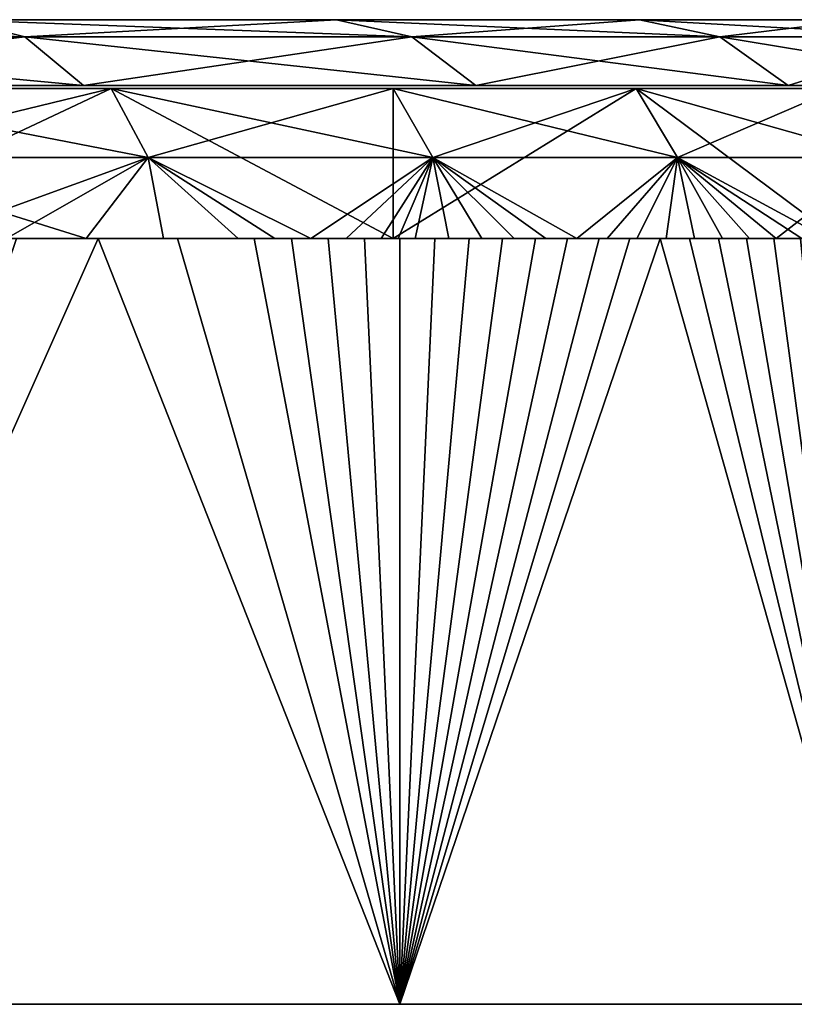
# Model space of a CAD drawing. Extents: x 0 to 200, y 18 to 95.
# Tile 369 of 491: x 194.09 to 197.63, y 17.73 to 22.23. Entities that reach past the tile are written whole.
import ezdxf

# ---------------------------------------------------------------- set-up
doc = ezdxf.new("R2010")
doc.units = 0

msp = doc.modelspace()

# ---------------------------------------------------------------- linework, layer by layer
for points in [[(187.711121, 22.227015, 38.36438), (195.541306, 22.227015, 34.025002), (193.800812, 22.227015, 31.420164)], [(187.711121, 22.227015, 38.36438), (196.92691, 22.227015, 36.834732), (195.541306, 22.227015, 34.025002)], [(187.711121, 22.227015, 38.36438), (189.113602, 22.227015, 41.514389), (196.92691, 22.227015, 36.834732)], [(187.711121, 22.227015, 53.63562), (196.92691, 22.227015, 55.165268), (189.113602, 22.227015, 50.485611)], [(193.800812, 22.227015, 60.579838), (195.541306, 22.227015, 57.974998), (187.711121, 22.227015, 53.63562)], [(195.541306, 22.227015, 57.974998), (196.92691, 22.227015, 55.165268), (187.711121, 22.227015, 53.63562)], [(189.113602, 22.227015, 41.514389), (197.933914, 22.227015, 39.801285), (196.92691, 22.227015, 36.834732)], [(189.113602, 22.227015, 41.514389), (198.545105, 22.227015, 42.873898), (197.933914, 22.227015, 39.801285)], [(189.759705, 22.227015, 44.901428), (198.545105, 22.227015, 42.873898), (189.113602, 22.227015, 41.514389)], [(189.113602, 22.227015, 50.485611), (197.933914, 22.227015, 52.198715), (189.759705, 22.227015, 47.098572)], [(196.92691, 22.227015, 55.165268), (197.933914, 22.227015, 52.198715), (189.113602, 22.227015, 50.485611)], [(189.759705, 22.227015, 44.901428), (198.75, 22.227015, 46), (198.545105, 22.227015, 42.873898)], [(189.799988, 22.227015, 46), (198.75, 22.227015, 46), (189.759705, 22.227015, 44.901428)], [(189.759705, 22.227015, 47.098572), (198.545105, 22.227015, 49.126102), (189.799988, 22.227015, 46)], [(197.933914, 22.227015, 52.198715), (198.545105, 22.227015, 49.126102), (189.759705, 22.227015, 47.098572)], [(198.545105, 22.227015, 49.126102), (198.75, 22.227015, 46), (189.799988, 22.227015, 46)], [(193.800812, 22.227015, 60.579838), (191.735199, 22.227015, 62.935207), (194.115662, 22.149126, 60.82143)], [(191.735199, 22.227015, 62.935207), (192.015823, 22.149126, 63.215832), (194.115662, 22.149126, 60.82143)], [(193.800812, 22.227015, 31.420164), (194.115662, 22.149126, 31.17857), (192.015823, 22.149126, 28.784168)], [(193.800812, 22.227015, 31.420164), (195.541306, 22.227015, 34.025002), (194.115662, 22.149126, 31.17857)], [(195.541306, 22.227015, 57.974998), (193.800812, 22.227015, 60.579838), (195.884995, 22.149126, 58.173431)], [(193.800812, 22.227015, 60.579838), (194.115662, 22.149126, 60.82143), (195.884995, 22.149126, 58.173431)], [(195.541306, 22.227015, 34.025002), (195.884995, 22.149126, 33.826569), (194.115662, 22.149126, 31.17857)], [(195.541306, 22.227015, 34.025002), (196.92691, 22.227015, 36.834732), (195.884995, 22.149126, 33.826569)], [(196.92691, 22.227015, 55.165268), (195.541306, 22.227015, 57.974998), (197.293564, 22.149126, 55.317142)], [(195.541306, 22.227015, 57.974998), (195.884995, 22.149126, 58.173431), (197.293564, 22.149126, 55.317142)], [(196.92691, 22.227015, 36.834732), (197.293564, 22.149126, 36.682858), (195.884995, 22.149126, 33.826569)], [(196.92691, 22.227015, 36.834732), (197.933914, 22.227015, 39.801285), (197.293564, 22.149126, 36.682858)], [(197.933914, 22.227015, 52.198715), (196.92691, 22.227015, 55.165268), (198.317261, 22.149126, 52.301434)], [(196.92691, 22.227015, 55.165268), (197.293564, 22.149126, 55.317142), (198.317261, 22.149126, 52.301434)], [(197.933914, 22.227015, 39.801285), (198.317261, 22.149126, 39.698566), (197.293564, 22.149126, 36.682858)], [(192.015823, 22.149126, 28.784168), (194.115662, 22.149126, 31.17857), (192.254822, 21.927015, 28.545177)], [(194.115662, 22.149126, 60.82143), (192.015823, 22.149126, 63.215832), (194.383804, 21.927015, 61.027184)], [(192.015823, 22.149126, 63.215832), (192.254822, 21.927015, 63.454823), (194.383804, 21.927015, 61.027184)], [(194.115662, 22.149126, 31.17857), (194.383804, 21.927015, 30.972816), (192.254822, 21.927015, 28.545177)], [(194.115662, 22.149126, 31.17857), (195.884995, 22.149126, 33.826569), (194.383804, 21.927015, 30.972816)], [(195.884995, 22.149126, 58.173431), (194.115662, 22.149126, 60.82143), (196.177704, 21.927015, 58.342422)], [(194.115662, 22.149126, 60.82143), (194.383804, 21.927015, 61.027184), (196.177704, 21.927015, 58.342422)], [(195.884995, 22.149126, 33.826569), (196.177704, 21.927015, 33.657578), (194.383804, 21.927015, 30.972816)], [(195.884995, 22.149126, 33.826569), (197.293564, 22.149126, 36.682858), (196.177704, 21.927015, 33.657578)], [(197.293564, 22.149126, 55.317142), (195.884995, 22.149126, 58.173431), (197.60582, 21.927015, 55.446484)], [(195.884995, 22.149126, 58.173431), (196.177704, 21.927015, 58.342422), (197.60582, 21.927015, 55.446484)], [(197.293564, 22.149126, 36.682858), (197.60582, 21.927015, 36.553516), (196.177704, 21.927015, 33.657578)], [(197.293564, 22.149126, 36.682858), (198.317261, 22.149126, 39.698566), (197.60582, 21.927015, 36.553516)], [(198.317261, 22.149126, 52.301434), (197.293564, 22.149126, 55.317142), (198.643723, 21.927015, 52.388908)], [(197.293564, 22.149126, 55.317142), (197.60582, 21.927015, 55.446484), (198.643723, 21.927015, 52.388908)], [(198.317261, 22.149126, 39.698566), (198.643723, 21.927015, 39.611092), (197.60582, 21.927015, 36.553516)], [(194.383804, 21.927015, 30.972816), (181.937973, 21.927015, 37.762329), (192.254822, 21.927015, 28.545177)], [(183.96965, 21.927015, 40.107014), (181.937973, 21.927015, 37.762329), (194.383804, 21.927015, 30.972816)], [(194.383804, 21.927015, 61.027184), (181.937973, 21.927015, 54.237671), (183.96965, 21.927015, 51.892986)], [(194.383804, 21.927015, 61.027184), (192.254822, 21.927015, 63.454823), (181.937973, 21.927015, 54.237671)], [(196.177704, 21.927015, 33.657578), (183.96965, 21.927015, 40.107014), (194.383804, 21.927015, 30.972816)], [(197.60582, 21.927015, 36.553516), (183.96965, 21.927015, 40.107014), (196.177704, 21.927015, 33.657578)], [(185.258469, 21.927015, 42.929115), (183.96965, 21.927015, 40.107014), (197.60582, 21.927015, 36.553516)], [(197.60582, 21.927015, 55.446484), (183.96965, 21.927015, 51.892986), (185.258469, 21.927015, 49.070885)], [(197.60582, 21.927015, 55.446484), (196.177704, 21.927015, 58.342422), (183.96965, 21.927015, 51.892986)], [(196.177704, 21.927015, 58.342422), (194.383804, 21.927015, 61.027184), (183.96965, 21.927015, 51.892986)], [(198.643723, 21.927015, 39.611092), (185.258469, 21.927015, 42.929115), (197.60582, 21.927015, 36.553516)], [(199.273666, 21.927015, 42.777981), (185.258469, 21.927015, 42.929115), (198.643723, 21.927015, 39.611092)], [(185.699997, 21.927015, 46), (185.258469, 21.927015, 42.929115), (199.273666, 21.927015, 42.777981)], [(199.273666, 21.927015, 49.222019), (185.258469, 21.927015, 49.070885), (185.699997, 21.927015, 46)], [(198.643723, 21.927015, 52.388908), (197.60582, 21.927015, 55.446484), (185.258469, 21.927015, 49.070885)], [(199.273666, 21.927015, 49.222019), (198.643723, 21.927015, 52.388908), (185.258469, 21.927015, 49.070885)], [(199.484833, 21.927015, 46), (185.699997, 21.927015, 46), (199.273666, 21.927015, 42.777981)], [(199.273666, 21.927015, 49.222019), (185.699997, 21.927015, 46), (199.484833, 21.927015, 46)], [(195.800354, 21.227015, 32.997128), (194.511017, 21.911861, 31.114925), (193.053513, 21.227015, 29.359716)], [(194.511017, 21.911861, 31.114925), (193.053513, 21.911861, 29.359716), (193.053513, 21.227015, 29.359716)], [(193.053513, 21.227015, 62.640282), (194.511017, 21.911861, 60.885075), (195.800354, 21.227015, 59.002876)], [(193.053513, 21.911861, 62.640282), (194.511017, 21.911861, 60.885075), (193.053513, 21.227015, 62.640282)], [(193.053513, 21.911861, 29.359716), (194.511017, 21.911861, 31.114925), (193.210464, 21.596918, 29.216637)], [(194.511017, 21.911861, 60.885075), (193.053513, 21.911861, 62.640282), (194.680511, 21.596918, 61.013065)], [(193.053513, 21.911861, 62.640282), (193.210464, 21.596918, 62.783363), (194.680511, 21.596918, 61.013065)], [(194.511017, 21.911861, 31.114925), (194.680511, 21.596918, 30.986935), (193.210464, 21.596918, 29.216637)], [(195.800354, 21.911861, 32.997128), (194.511017, 21.911861, 31.114925), (195.800354, 21.227015, 32.997128)], [(194.511017, 21.911861, 60.885075), (195.800354, 21.911861, 59.002876), (195.800354, 21.227015, 59.002876)], [(194.511017, 21.911861, 31.114925), (195.800354, 21.911861, 32.997128), (194.680511, 21.596918, 30.986935)], [(195.800354, 21.911861, 59.002876), (194.511017, 21.911861, 60.885075), (195.980927, 21.596918, 59.114681)], [(194.511017, 21.911861, 60.885075), (194.680511, 21.596918, 61.013065), (195.980927, 21.596918, 59.114681)], [(195.800354, 21.911861, 32.997128), (195.980927, 21.596918, 32.885319), (194.680511, 21.596918, 30.986935)], [(197.832062, 21.227015, 37.077332), (196.910522, 21.911861, 34.990261), (195.800354, 21.227015, 32.997128)], [(196.910522, 21.911861, 34.990261), (195.800354, 21.911861, 32.997128), (195.800354, 21.227015, 32.997128)], [(195.800354, 21.227015, 59.002876), (196.910522, 21.911861, 57.009739), (197.832062, 21.227015, 54.922668)], [(195.800354, 21.911861, 59.002876), (196.910522, 21.911861, 57.009739), (195.800354, 21.227015, 59.002876)], [(195.800354, 21.911861, 32.997128), (196.910522, 21.911861, 34.990261), (195.980927, 21.596918, 32.885319)], [(196.910522, 21.911861, 57.009739), (195.800354, 21.911861, 59.002876), (197.100647, 21.596918, 57.104404)], [(195.800354, 21.911861, 59.002876), (195.980927, 21.596918, 59.114681), (197.100647, 21.596918, 57.104404)], [(196.910522, 21.911861, 34.990261), (197.100647, 21.596918, 34.895596), (195.980927, 21.596918, 32.885319)], [(197.832062, 21.911861, 37.077332), (196.910522, 21.911861, 34.990261), (197.832062, 21.227015, 37.077332)], [(196.910522, 21.911861, 57.009739), (197.832062, 21.911861, 54.922668), (197.832062, 21.227015, 54.922668)], [(196.910522, 21.911861, 34.990261), (197.832062, 21.911861, 37.077332), (197.100647, 21.596918, 34.895596)], [(197.832062, 21.911861, 54.922668), (196.910522, 21.911861, 57.009739), (198.030106, 21.596918, 54.99939)], [(196.910522, 21.911861, 57.009739), (197.100647, 21.596918, 57.104404), (198.030106, 21.596918, 54.99939)], [(197.832062, 21.911861, 37.077332), (198.030106, 21.596918, 37.00061), (197.100647, 21.596918, 34.895596)], [(193.210464, 21.596918, 29.216637), (194.396179, 21.227015, 30.478081), (194.032425, 21.227015, 30.029591)], [(193.210464, 21.596918, 29.216637), (194.680511, 21.596918, 30.986935), (194.396179, 21.227015, 30.478081)], [(194.680511, 21.596918, 61.013065), (193.210464, 21.596918, 62.783363), (193.658417, 21.227015, 62.410378)], [(194.680511, 21.596918, 61.013065), (193.658417, 21.227015, 62.410378), (194.032425, 21.227015, 61.970409)], [(194.680511, 21.596918, 61.013065), (194.032425, 21.227015, 61.970409), (194.396179, 21.227015, 61.521919)], [(194.680511, 21.596918, 30.986935), (194.749481, 21.227015, 30.934851), (194.396179, 21.227015, 30.478081)], [(194.680511, 21.596918, 61.013065), (194.396179, 21.227015, 61.521919), (194.749481, 21.227015, 61.065147)], [(194.680511, 21.596918, 30.986935), (195.092117, 21.227015, 31.399662), (194.749481, 21.227015, 30.934851)], [(194.680511, 21.596918, 30.986935), (195.42395, 21.227015, 31.872263), (195.092117, 21.227015, 31.399662)], [(194.680511, 21.596918, 30.986935), (195.980927, 21.596918, 32.885319), (195.42395, 21.227015, 31.872263)], [(194.680511, 21.596918, 61.013065), (195.259399, 21.227015, 60.364998), (195.42395, 21.227015, 60.127735)], [(195.980927, 21.596918, 59.114681), (194.680511, 21.596918, 61.013065), (195.42395, 21.227015, 60.127735)], [(194.680511, 21.596918, 61.013065), (195.092117, 21.227015, 60.600338), (195.259399, 21.227015, 60.364998)], [(194.680511, 21.596918, 61.013065), (194.749481, 21.227015, 61.065147), (195.092117, 21.227015, 60.600338)], [(195.980927, 21.596918, 32.885319), (195.585739, 21.227015, 32.111404), (195.42395, 21.227015, 31.872263)], [(195.980927, 21.596918, 59.114681), (195.42395, 21.227015, 60.127735), (195.585739, 21.227015, 59.888596)], [(195.980927, 21.596918, 32.885319), (195.744766, 21.227015, 32.352402), (195.585739, 21.227015, 32.111404)], [(195.980927, 21.596918, 59.114681), (195.585739, 21.227015, 59.888596), (195.744766, 21.227015, 59.647598)], [(195.980927, 21.596918, 32.885319), (195.823227, 21.227015, 32.473583), (195.744766, 21.227015, 32.352402)], [(195.980927, 21.596918, 59.114681), (195.744766, 21.227015, 59.647598), (195.823227, 21.227015, 59.526417)], [(195.980927, 21.596918, 32.885319), (195.901001, 21.227015, 32.595219), (195.823227, 21.227015, 32.473583)], [(195.980927, 21.596918, 59.114681), (195.823227, 21.227015, 59.526417), (195.901001, 21.227015, 59.404781)], [(195.980927, 21.596918, 32.885319), (196.054413, 21.227015, 32.839825), (195.901001, 21.227015, 32.595219)], [(195.980927, 21.596918, 59.114681), (195.901001, 21.227015, 59.404781), (196.054413, 21.227015, 59.160175)], [(195.980927, 21.596918, 32.885319), (196.204987, 21.227015, 33.086182), (196.054413, 21.227015, 32.839825)], [(195.980927, 21.596918, 32.885319), (196.352707, 21.227015, 33.334267), (196.204987, 21.227015, 33.086182)], [(195.980927, 21.596918, 32.885319), (196.497559, 21.227015, 33.584038), (196.352707, 21.227015, 33.334267)], [(195.980927, 21.596918, 32.885319), (196.639511, 21.227015, 33.835468), (196.497559, 21.227015, 33.584038)], [(195.980927, 21.596918, 32.885319), (197.100647, 21.596918, 34.895596), (196.639511, 21.227015, 33.835468)], [(195.980927, 21.596918, 59.114681), (196.497559, 21.227015, 58.415962), (196.639511, 21.227015, 58.164532)], [(197.100647, 21.596918, 57.104404), (195.980927, 21.596918, 59.114681), (196.639511, 21.227015, 58.164532)], [(195.980927, 21.596918, 59.114681), (196.352707, 21.227015, 58.665733), (196.497559, 21.227015, 58.415962)], [(195.980927, 21.596918, 59.114681), (196.204987, 21.227015, 58.913818), (196.352707, 21.227015, 58.665733)], [(195.980927, 21.596918, 59.114681), (196.054413, 21.227015, 59.160175), (196.204987, 21.227015, 58.913818)], [(197.100647, 21.596918, 34.895596), (196.778549, 21.227015, 34.08852), (196.639511, 21.227015, 33.835468)], [(197.100647, 21.596918, 57.104404), (196.639511, 21.227015, 58.164532), (196.778549, 21.227015, 57.91148)], [(197.100647, 21.596918, 34.895596), (196.914658, 21.227015, 34.343159), (196.778549, 21.227015, 34.08852)], [(197.100647, 21.596918, 57.104404), (196.778549, 21.227015, 57.91148), (196.914658, 21.227015, 57.656841)], [(197.100647, 21.596918, 34.895596), (197.047821, 21.227015, 34.599354), (196.914658, 21.227015, 34.343159)], [(197.100647, 21.596918, 57.104404), (196.914658, 21.227015, 57.656841), (197.047821, 21.227015, 57.400646)], [(197.100647, 21.596918, 34.895596), (197.178009, 21.227015, 34.857071), (197.047821, 21.227015, 34.599354)], [(197.100647, 21.596918, 57.104404), (197.047821, 21.227015, 57.400646), (197.178009, 21.227015, 57.142929)], [(197.100647, 21.596918, 34.895596), (197.305222, 21.227015, 35.116276), (197.178009, 21.227015, 34.857071)], [(197.100647, 21.596918, 34.895596), (197.429413, 21.227015, 35.37693), (197.305222, 21.227015, 35.116276)], [(197.100647, 21.596918, 34.895596), (197.550598, 21.227015, 35.639004), (197.429413, 21.227015, 35.37693)], [(197.100647, 21.596918, 34.895596), (197.668747, 21.227015, 35.902458), (197.550598, 21.227015, 35.639004)], [(197.100647, 21.596918, 34.895596), (197.783844, 21.227015, 36.167259), (197.668747, 21.227015, 35.902458)], [(197.100647, 21.596918, 34.895596), (198.030106, 21.596918, 37.00061), (197.783844, 21.227015, 36.167259)], [(197.100647, 21.596918, 57.104404), (197.429413, 21.227015, 56.62307), (197.550598, 21.227015, 56.361)], [(198.030106, 21.596918, 54.99939), (197.100647, 21.596918, 57.104404), (197.550598, 21.227015, 56.361)], [(197.100647, 21.596918, 57.104404), (197.305222, 21.227015, 56.883724), (197.429413, 21.227015, 56.62307)], [(197.100647, 21.596918, 57.104404), (197.178009, 21.227015, 57.142929), (197.305222, 21.227015, 56.883724)], [(198.030106, 21.596918, 54.99939), (197.550598, 21.227015, 56.361), (197.668747, 21.227015, 56.097546)], [(183.96965, 21.227015, 40.107014), (195.800354, 21.227015, 32.997128), (193.053513, 21.227015, 29.359716)], [(183.96965, 21.227015, 40.107014), (197.832062, 21.227015, 37.077332), (195.800354, 21.227015, 32.997128)], [(183.96965, 21.227015, 40.107014), (185.258469, 21.227015, 42.929115), (197.832062, 21.227015, 37.077332)], [(183.96965, 21.227015, 51.892986), (195.800354, 21.227015, 59.002876), (185.258469, 21.227015, 49.070885)], [(193.053513, 21.227015, 62.640282), (195.800354, 21.227015, 59.002876), (183.96965, 21.227015, 51.892986)], [(185.258469, 21.227015, 42.929115), (199.079437, 21.227015, 41.461388), (197.832062, 21.227015, 37.077332)], [(185.258469, 21.227015, 42.929115), (185.699997, 21.227015, 46), (199.079437, 21.227015, 41.461388)], [(185.258469, 21.227015, 49.070885), (199.079437, 21.227015, 50.538612), (185.699997, 21.227015, 46)], [(195.800354, 21.227015, 59.002876), (197.832062, 21.227015, 54.922668), (185.258469, 21.227015, 49.070885)], [(197.832062, 21.227015, 54.922668), (199.079437, 21.227015, 50.538612), (185.258469, 21.227015, 49.070885)], [(185.699997, 21.227015, 46), (199.5, 21.227015, 46), (199.079437, 21.227015, 41.461388)], [(199.079437, 21.227015, 50.538612), (199.5, 21.227015, 46), (185.699997, 21.227015, 46)], [(194.077988, 21.227015, 30.082745), (194.451324, 21.227015, 30.546026), (192.893341, 17.727016, 28.748024)], [(194.451324, 21.227015, 30.546026), (195.831329, 17.727016, 32.483978), (192.893341, 17.727016, 28.748024)], [(194.451324, 21.227015, 61.453976), (192.893341, 17.727016, 63.251976), (195.831329, 17.727016, 59.516022)], [(194.451324, 21.227015, 61.453976), (194.077988, 21.227015, 61.917255), (192.893341, 17.727016, 63.251976)], [(194.396179, 21.227015, 30.478081), (194.077988, 21.227015, 30.082745), (194.032425, 21.227015, 30.029591)], [(194.032425, 21.227015, 61.970409), (194.077988, 21.227015, 61.917255), (194.396179, 21.227015, 61.521919)], [(194.396179, 21.227015, 30.478081), (194.451324, 21.227015, 30.546026), (194.077988, 21.227015, 30.082745)], [(194.396179, 21.227015, 61.521919), (194.077988, 21.227015, 61.917255), (194.451324, 21.227015, 61.453976)], [(194.749481, 21.227015, 30.934851), (194.451324, 21.227015, 30.546026), (194.396179, 21.227015, 30.478081)], [(194.396179, 21.227015, 61.521919), (194.451324, 21.227015, 61.453976), (194.749481, 21.227015, 61.065147)], [(194.451324, 21.227015, 30.546026), (194.813522, 21.227015, 31.018059), (195.831329, 17.727016, 32.483978)], [(194.813522, 21.227015, 60.981941), (194.451324, 21.227015, 61.453976), (195.831329, 17.727016, 59.516022)], [(194.749481, 21.227015, 30.934851), (194.813522, 21.227015, 31.018059), (194.451324, 21.227015, 30.546026)], [(194.749481, 21.227015, 61.065147), (194.451324, 21.227015, 61.453976), (194.813522, 21.227015, 60.981941)], [(195.092117, 21.227015, 31.399662), (194.813522, 21.227015, 31.018059), (194.749481, 21.227015, 30.934851)], [(194.749481, 21.227015, 61.065147), (194.813522, 21.227015, 60.981941), (195.092117, 21.227015, 60.600338)], [(194.813522, 21.227015, 31.018059), (195.164398, 21.227015, 31.498577), (195.831329, 17.727016, 32.483978)], [(195.164398, 21.227015, 60.501423), (194.813522, 21.227015, 60.981941), (195.831329, 17.727016, 59.516022)], [(195.092117, 21.227015, 31.399662), (195.164398, 21.227015, 31.498577), (194.813522, 21.227015, 31.018059)], [(195.092117, 21.227015, 60.600338), (194.813522, 21.227015, 60.981941), (195.164398, 21.227015, 60.501423)], [(195.33551, 21.227015, 31.741934), (195.164398, 21.227015, 31.498577), (195.092117, 21.227015, 31.399662)], [(195.42395, 21.227015, 31.872263), (195.33551, 21.227015, 31.741934), (195.092117, 21.227015, 31.399662)], [(195.092117, 21.227015, 60.600338), (195.164398, 21.227015, 60.501423), (195.259399, 21.227015, 60.364998)], [(195.164398, 21.227015, 31.498577), (195.33551, 21.227015, 31.741934), (195.831329, 17.727016, 32.483978)], [(195.33551, 21.227015, 60.258068), (195.164398, 21.227015, 60.501423), (195.831329, 17.727016, 59.516022)], [(195.259399, 21.227015, 60.364998), (195.164398, 21.227015, 60.501423), (195.33551, 21.227015, 60.258068)], [(195.259399, 21.227015, 60.364998), (195.33551, 21.227015, 60.258068), (195.42395, 21.227015, 60.127735)], [(195.33551, 21.227015, 31.741934), (195.503723, 21.227015, 31.98731), (195.831329, 17.727016, 32.483978)], [(195.503723, 21.227015, 60.012691), (195.33551, 21.227015, 60.258068), (195.831329, 17.727016, 59.516022)], [(195.42395, 21.227015, 31.872263), (195.503723, 21.227015, 31.98731), (195.33551, 21.227015, 31.741934)], [(195.42395, 21.227015, 60.127735), (195.33551, 21.227015, 60.258068), (195.503723, 21.227015, 60.012691)], [(195.585739, 21.227015, 32.111404), (195.503723, 21.227015, 31.98731), (195.42395, 21.227015, 31.872263)], [(195.42395, 21.227015, 60.127735), (195.503723, 21.227015, 60.012691), (195.585739, 21.227015, 59.888596)], [(195.503723, 21.227015, 31.98731), (195.669006, 21.227015, 32.234669), (195.831329, 17.727016, 32.483978)], [(195.669006, 21.227015, 59.765331), (195.503723, 21.227015, 60.012691), (195.831329, 17.727016, 59.516022)], [(195.585739, 21.227015, 32.111404), (195.669006, 21.227015, 32.234669), (195.503723, 21.227015, 31.98731)], [(195.585739, 21.227015, 59.888596), (195.503723, 21.227015, 60.012691), (195.669006, 21.227015, 59.765331)], [(195.744766, 21.227015, 32.352402), (195.669006, 21.227015, 32.234669), (195.585739, 21.227015, 32.111404)], [(195.585739, 21.227015, 59.888596), (195.669006, 21.227015, 59.765331), (195.744766, 21.227015, 59.647598)], [(195.669006, 21.227015, 32.234669), (195.831329, 21.227015, 32.483978), (195.831329, 17.727016, 32.483978)], [(195.831329, 21.227015, 59.516022), (195.669006, 21.227015, 59.765331), (195.831329, 17.727016, 59.516022)], [(195.744766, 21.227015, 32.352402), (195.831329, 21.227015, 32.483978), (195.669006, 21.227015, 32.234669)], [(195.744766, 21.227015, 59.647598), (195.669006, 21.227015, 59.765331), (195.831329, 21.227015, 59.516022)], [(195.823227, 21.227015, 32.473583), (195.831329, 21.227015, 32.483978), (195.744766, 21.227015, 32.352402)], [(195.823227, 21.227015, 59.526417), (195.744766, 21.227015, 59.647598), (195.831329, 21.227015, 59.516022)], [(195.901001, 21.227015, 32.595219), (195.831329, 21.227015, 32.483978), (195.823227, 21.227015, 32.473583)], [(195.823227, 21.227015, 59.526417), (195.831329, 21.227015, 59.516022), (195.901001, 21.227015, 59.404781)], [(195.831329, 21.227015, 32.483978), (195.990677, 21.227015, 32.735203), (195.831329, 17.727016, 32.483978)], [(195.990677, 21.227015, 32.735203), (196.147034, 21.227015, 32.988304), (195.831329, 17.727016, 32.483978)], [(196.147034, 21.227015, 32.988304), (196.300354, 21.227015, 33.243248), (195.831329, 17.727016, 32.483978)], [(196.300354, 21.227015, 33.243248), (196.450623, 21.227015, 33.5), (195.831329, 17.727016, 32.483978)], [(196.450623, 21.227015, 33.5), (196.597839, 21.227015, 33.758522), (195.831329, 17.727016, 32.483978)], [(196.597839, 21.227015, 33.758522), (196.741974, 21.227015, 34.018776), (195.831329, 17.727016, 32.483978)], [(196.741974, 21.227015, 34.018776), (196.88298, 21.227015, 34.280727), (195.831329, 17.727016, 32.483978)], [(196.88298, 21.227015, 34.280727), (197.020874, 21.227015, 34.544338), (195.831329, 17.727016, 32.483978)], [(197.020874, 21.227015, 34.544338), (198.009186, 17.727016, 36.708439), (195.831329, 17.727016, 32.483978)], [(197.020874, 21.227015, 57.455662), (195.831329, 17.727016, 59.516022), (198.009186, 17.727016, 55.291561)], [(197.020874, 21.227015, 57.455662), (196.88298, 21.227015, 57.719273), (195.831329, 17.727016, 59.516022)], [(196.88298, 21.227015, 57.719273), (196.741974, 21.227015, 57.981224), (195.831329, 17.727016, 59.516022)], [(196.741974, 21.227015, 57.981224), (196.597839, 21.227015, 58.241478), (195.831329, 17.727016, 59.516022)], [(196.597839, 21.227015, 58.241478), (196.450623, 21.227015, 58.5), (195.831329, 17.727016, 59.516022)], [(196.450623, 21.227015, 58.5), (196.300354, 21.227015, 58.756752), (195.831329, 17.727016, 59.516022)], [(196.300354, 21.227015, 58.756752), (196.147034, 21.227015, 59.011696), (195.831329, 17.727016, 59.516022)], [(196.147034, 21.227015, 59.011696), (195.990677, 21.227015, 59.264797), (195.831329, 17.727016, 59.516022)], [(195.990677, 21.227015, 59.264797), (195.831329, 21.227015, 59.516022), (195.831329, 17.727016, 59.516022)], [(195.901001, 21.227015, 32.595219), (195.990677, 21.227015, 32.735203), (195.831329, 21.227015, 32.483978)], [(195.901001, 21.227015, 59.404781), (195.831329, 21.227015, 59.516022), (195.990677, 21.227015, 59.264797)], [(196.054413, 21.227015, 32.839825), (195.990677, 21.227015, 32.735203), (195.901001, 21.227015, 32.595219)], [(195.901001, 21.227015, 59.404781), (195.990677, 21.227015, 59.264797), (196.054413, 21.227015, 59.160175)], [(196.054413, 21.227015, 32.839825), (196.147034, 21.227015, 32.988304), (195.990677, 21.227015, 32.735203)], [(196.054413, 21.227015, 59.160175), (195.990677, 21.227015, 59.264797), (196.147034, 21.227015, 59.011696)], [(196.204987, 21.227015, 33.086182), (196.147034, 21.227015, 32.988304), (196.054413, 21.227015, 32.839825)], [(196.054413, 21.227015, 59.160175), (196.147034, 21.227015, 59.011696), (196.204987, 21.227015, 58.913818)], [(196.204987, 21.227015, 33.086182), (196.300354, 21.227015, 33.243248), (196.147034, 21.227015, 32.988304)], [(196.204987, 21.227015, 58.913818), (196.147034, 21.227015, 59.011696), (196.300354, 21.227015, 58.756752)], [(196.352707, 21.227015, 33.334267), (196.300354, 21.227015, 33.243248), (196.204987, 21.227015, 33.086182)], [(196.204987, 21.227015, 58.913818), (196.300354, 21.227015, 58.756752), (196.352707, 21.227015, 58.665733)], [(196.352707, 21.227015, 33.334267), (196.450623, 21.227015, 33.5), (196.300354, 21.227015, 33.243248)], [(196.352707, 21.227015, 58.665733), (196.300354, 21.227015, 58.756752), (196.450623, 21.227015, 58.5)], [(196.497559, 21.227015, 33.584038), (196.450623, 21.227015, 33.5), (196.352707, 21.227015, 33.334267)], [(196.352707, 21.227015, 58.665733), (196.450623, 21.227015, 58.5), (196.497559, 21.227015, 58.415962)], [(196.497559, 21.227015, 33.584038), (196.597839, 21.227015, 33.758522), (196.450623, 21.227015, 33.5)], [(196.497559, 21.227015, 58.415962), (196.450623, 21.227015, 58.5), (196.597839, 21.227015, 58.241478)], [(196.639511, 21.227015, 33.835468), (196.597839, 21.227015, 33.758522), (196.497559, 21.227015, 33.584038)], [(196.497559, 21.227015, 58.415962), (196.597839, 21.227015, 58.241478), (196.639511, 21.227015, 58.164532)], [(196.639511, 21.227015, 33.835468), (196.741974, 21.227015, 34.018776), (196.597839, 21.227015, 33.758522)], [(196.639511, 21.227015, 58.164532), (196.597839, 21.227015, 58.241478), (196.741974, 21.227015, 57.981224)], [(196.778549, 21.227015, 34.08852), (196.741974, 21.227015, 34.018776), (196.639511, 21.227015, 33.835468)], [(196.639511, 21.227015, 58.164532), (196.741974, 21.227015, 57.981224), (196.778549, 21.227015, 57.91148)], [(196.778549, 21.227015, 34.08852), (196.88298, 21.227015, 34.280727), (196.741974, 21.227015, 34.018776)], [(196.778549, 21.227015, 57.91148), (196.741974, 21.227015, 57.981224), (196.88298, 21.227015, 57.719273)], [(196.914658, 21.227015, 34.343159), (196.88298, 21.227015, 34.280727), (196.778549, 21.227015, 34.08852)], [(196.778549, 21.227015, 57.91148), (196.88298, 21.227015, 57.719273), (196.914658, 21.227015, 57.656841)], [(196.914658, 21.227015, 34.343159), (197.020874, 21.227015, 34.544338), (196.88298, 21.227015, 34.280727)], [(196.914658, 21.227015, 57.656841), (196.88298, 21.227015, 57.719273), (197.020874, 21.227015, 57.455662)], [(197.047821, 21.227015, 34.599354), (197.020874, 21.227015, 34.544338), (196.914658, 21.227015, 34.343159)], [(196.914658, 21.227015, 57.656841), (197.020874, 21.227015, 57.455662), (197.047821, 21.227015, 57.400646)], [(197.020874, 21.227015, 34.544338), (197.155624, 21.227015, 34.80957), (198.009186, 17.727016, 36.708439)], [(197.155624, 21.227015, 57.19043), (197.020874, 21.227015, 57.455662), (198.009186, 17.727016, 55.291561)], [(197.047821, 21.227015, 34.599354), (197.155624, 21.227015, 34.80957), (197.020874, 21.227015, 34.544338)], [(197.047821, 21.227015, 57.400646), (197.020874, 21.227015, 57.455662), (197.155624, 21.227015, 57.19043)], [(197.178009, 21.227015, 34.857071), (197.155624, 21.227015, 34.80957), (197.047821, 21.227015, 34.599354)], [(197.047821, 21.227015, 57.400646), (197.155624, 21.227015, 57.19043), (197.178009, 21.227015, 57.142929)], [(197.155624, 21.227015, 34.80957), (197.287201, 21.227015, 35.076385), (198.009186, 17.727016, 36.708439)], [(197.287201, 21.227015, 56.923615), (197.155624, 21.227015, 57.19043), (198.009186, 17.727016, 55.291561)], [(197.178009, 21.227015, 34.857071), (197.287201, 21.227015, 35.076385), (197.155624, 21.227015, 34.80957)], [(197.178009, 21.227015, 57.142929), (197.155624, 21.227015, 57.19043), (197.287201, 21.227015, 56.923615)], [(197.305222, 21.227015, 35.116276), (197.287201, 21.227015, 35.076385), (197.178009, 21.227015, 34.857071)], [(197.178009, 21.227015, 57.142929), (197.287201, 21.227015, 56.923615), (197.305222, 21.227015, 56.883724)], [(197.287201, 21.227015, 35.076385), (197.415604, 21.227015, 35.344753), (198.009186, 17.727016, 36.708439)], [(197.415604, 21.227015, 56.655247), (197.287201, 21.227015, 56.923615), (198.009186, 17.727016, 55.291561)], [(197.305222, 21.227015, 35.116276), (197.415604, 21.227015, 35.344753), (197.287201, 21.227015, 35.076385)], [(197.305222, 21.227015, 56.883724), (197.287201, 21.227015, 56.923615), (197.415604, 21.227015, 56.655247)], [(197.429413, 21.227015, 35.37693), (197.415604, 21.227015, 35.344753), (197.305222, 21.227015, 35.116276)], [(197.305222, 21.227015, 56.883724), (197.415604, 21.227015, 56.655247), (197.429413, 21.227015, 56.62307)], [(197.415604, 21.227015, 35.344753), (197.540787, 21.227015, 35.614624), (198.009186, 17.727016, 36.708439)], [(197.540787, 21.227015, 56.385376), (197.415604, 21.227015, 56.655247), (198.009186, 17.727016, 55.291561)], [(197.429413, 21.227015, 35.37693), (197.540787, 21.227015, 35.614624), (197.415604, 21.227015, 35.344753)], [(197.429413, 21.227015, 56.62307), (197.415604, 21.227015, 56.655247), (197.540787, 21.227015, 56.385376)], [(197.550598, 21.227015, 35.639004), (197.540787, 21.227015, 35.614624), (197.429413, 21.227015, 35.37693)], [(197.429413, 21.227015, 56.62307), (197.540787, 21.227015, 56.385376), (197.550598, 21.227015, 56.361)], [(197.540787, 21.227015, 35.614624), (197.662766, 21.227015, 35.885967), (198.009186, 17.727016, 36.708439)], [(197.662766, 21.227015, 56.114033), (197.540787, 21.227015, 56.385376), (198.009186, 17.727016, 55.291561)], [(197.550598, 21.227015, 35.639004), (197.662766, 21.227015, 35.885967), (197.540787, 21.227015, 35.614624)], [(197.550598, 21.227015, 56.361), (197.540787, 21.227015, 56.385376), (197.662766, 21.227015, 56.114033)], [(197.668747, 21.227015, 35.902458), (197.662766, 21.227015, 35.885967), (197.550598, 21.227015, 35.639004)], [(197.550598, 21.227015, 56.361), (197.662766, 21.227015, 56.114033), (197.668747, 21.227015, 56.097546)], [(195.831329, 17.727016, 32.483978), (174.799988, 17.727016, 46), (192.893341, 17.727016, 28.748024)], [(198.009186, 17.727016, 36.708439), (174.799988, 17.727016, 46), (195.831329, 17.727016, 32.483978)], [(199.348206, 17.727016, 41.268719), (174.799988, 17.727016, 46), (198.009186, 17.727016, 36.708439)], [(199.799988, 17.727016, 46), (174.799988, 17.727016, 46), (199.348206, 17.727016, 41.268719)], [(199.799988, 17.727016, 46), (199.348206, 17.727016, 50.731281), (174.799988, 17.727016, 46)], [(199.348206, 17.727016, 50.731281), (198.009186, 17.727016, 55.291561), (174.799988, 17.727016, 46)], [(198.009186, 17.727016, 55.291561), (195.831329, 17.727016, 59.516022), (174.799988, 17.727016, 46)], [(195.831329, 17.727016, 59.516022), (192.893341, 17.727016, 63.251976), (174.799988, 17.727016, 46)]]:
    msp.add_3dface(points)

doc.saveas('drawing.dxf')
